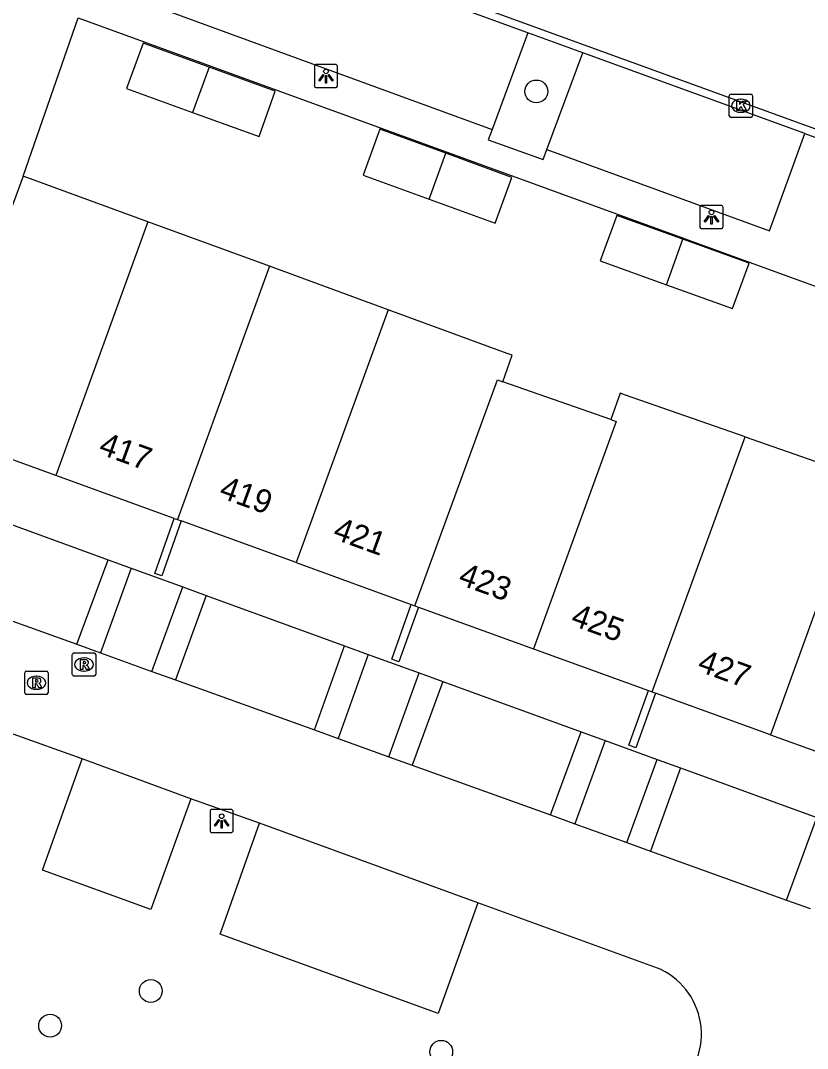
# Model space of a CAD drawing. Extents: x 155275 to 156263, y 382654 to 383635.
# Drawn here: x 155904.31 to 155938.06, y 383418.52 to 383462.62 of the extents above; entities that cross this region are included whole.
import ezdxf

# ---------------------------------------------------------------- set-up
doc = ezdxf.new("R2010")
doc.units = 0
for name, color, linetype in [('IMGEO_Boom', 7, 'Continuous'), ('IMGEO_Groenvoorziening', 7, 'Continuous'), ('IMGEO_Kolk', 7, 'Continuous'), ('IMGEO_Lichtpunt', 7, 'Continuous'), ('IMGEO_Muur', 7, 'Continuous'), ('IMGEO_Pand', 7, 'Continuous'), ('IMGEO_Pand_nummerreeks', 7, 'Continuous'), ('IMGEO_Parkeervlak_halfverhard', 7, 'Continuous'), ('IMGEO_Parkeervlak_open', 7, 'Continuous'), ('IMGEO_Rijbaan_lokaal_open', 7, 'Continuous'), ('IMGEO_Rioolput', 7, 'Continuous'), ('IMGEO_Voetpad_open', 7, 'Continuous')]:
    doc.layers.add(name, color=color, linetype=linetype)

msp = doc.modelspace()

# ---------------------------------------------------------------- linework, layer by layer
at = {"layer": 'IMGEO_Boom'}
for centre in [(155926.432, 383459.578), (155909.897, 383420.983), (155905.583, 383419.497), (155922.354, 383418.377)]:
    msp.add_circle(centre, 0.489, dxfattribs=at)
at = {"layer": 'IMGEO_Groenvoorziening'}
for points in [[(155902.15, 383441.639), (155908.076, 383439.482)], [(155909.051, 383439.128), (155911.266, 383438.321)], [(155912.269, 383437.956), (155918.205, 383435.796)], [(155919.226, 383435.425), (155921.408, 383434.631)], [(155922.42, 383434.263), (155928.354, 383432.104)], [(155929.379, 383431.731), (155931.616, 383430.917)], [(155932.614, 383430.553), (155938.455, 383428.428)]]:
    msp.add_lwpolyline(points, dxfattribs=at)
at = {"layer": 'IMGEO_Kolk'}
for p, q in [((155934.705, 383458.536), (155934.705, 383459.388)), ((155934.78, 383459.462), (155935.632, 383459.462)), ((155935.706, 383459.388), (155935.706, 383458.536)), ((155935.193, 383459.242), (155935.218, 383459.242)), ((155935.632, 383458.462), (155934.78, 383458.462)), ((155935.216, 383458.682), (155935.191, 383458.682))]:
    msp.add_line(p, q, dxfattribs=at)
for points in [[(155934.705, 383458.536), (155934.705, 383459.388)], [(155934.78, 383459.462), (155935.632, 383459.462)], [(155935.706, 383459.388), (155935.706, 383458.536)], [(155935.026, 383459.162), (155935.149, 383459.162), (155935.149, 383459.011), (155935.279, 383459.162), (155935.443, 383459.162), (155935.297, 383459.011), (155935.45, 383458.762), (155935.298, 383458.762), (155935.213, 383458.926), (155935.149, 383458.859), (155935.149, 383458.762), (155935.026, 383458.762), (155935.026, 383459.162)], [(155935.632, 383458.462), (155934.78, 383458.462)]]:
    msp.add_lwpolyline(points, dxfattribs=at)
for centre, start, end in [((155934.782, 383459.386), 91.552, 178.448), ((155934.782, 383459.386), 91.552, 178.448), ((155935.63, 383459.386), 1.552, 88.448), ((155935.63, 383459.386), 1.552, 88.448), ((155934.782, 383458.538), 181.552, 268.448), ((155934.782, 383458.538), 181.552, 268.448), ((155935.63, 383458.538), 271.552, 358.448), ((155935.63, 383458.538), 271.552, 358.448)]:
    msp.add_arc(centre, 0.0765, start, end, dxfattribs=at)
for centre, major_axis, ratio, start_param, end_param in [((155935.192, 383458.962), (-0.387, 0.002), 0.722429, 4.712389, 7.853982), ((155935.217, 383458.962), (-0.39, 0.002), 0.717154, 1.570796, 4.712389)]:
    msp.add_ellipse(centre, major_axis=major_axis, ratio=ratio, start_param=start_param, end_param=end_param, dxfattribs=at)
at = {"layer": 'IMGEO_Lichtpunt'}
for p, q in [((155917.814, 383460.735), (155917.006, 383460.735)), ((155917.814, 383460.735), (155917.006, 383460.735)), ((155916.912, 383460.64), (155916.912, 383459.833)), ((155916.912, 383460.64), (155916.912, 383459.833)), ((155917.908, 383459.833), (155917.908, 383460.64)), ((155917.908, 383459.833), (155917.908, 383460.64)), ((155917.006, 383459.739), (155917.814, 383459.739)), ((155917.006, 383459.739), (155917.814, 383459.739)), ((155933.443, 383454.591), (155933.443, 383453.784)), ((155933.443, 383454.591), (155933.443, 383453.784)), ((155934.345, 383454.686), (155933.537, 383454.686)), ((155934.345, 383454.686), (155933.537, 383454.686)), ((155934.439, 383453.784), (155934.439, 383454.591)), ((155934.439, 383453.784), (155934.439, 383454.591)), ((155933.537, 383453.69), (155934.345, 383453.69)), ((155933.537, 383453.69), (155934.345, 383453.69)), ((155912.439, 383428.68), (155912.439, 383427.873)), ((155912.439, 383428.68), (155912.439, 383427.873)), ((155913.341, 383428.775), (155912.533, 383428.775)), ((155913.341, 383428.775), (155912.533, 383428.775)), ((155913.435, 383427.873), (155913.435, 383428.68)), ((155913.435, 383427.873), (155913.435, 383428.68)), ((155912.533, 383427.779), (155913.341, 383427.779)), ((155912.533, 383427.779), (155913.341, 383427.779))]:
    msp.add_line(p, q, dxfattribs=at)
for points in [[(155917.286, 383460.304), (155917.325, 383460.276), (155917.137, 383460.014), (155917.099, 383460.041), (155917.286, 383460.304)], [(155917.388, 383460.256), (155917.435, 383460.256), (155917.435, 383459.934), (155917.388, 383459.934), (155917.388, 383460.256)], [(155917.498, 383460.276), (155917.536, 383460.303), (155917.723, 383460.041), (155917.684, 383460.013), (155917.498, 383460.276)], [(155933.817, 383454.255), (155933.856, 383454.227), (155933.668, 383453.965), (155933.63, 383453.992), (155933.817, 383454.255)], [(155933.919, 383454.207), (155933.966, 383454.207), (155933.966, 383453.885), (155933.919, 383453.885), (155933.919, 383454.207)], [(155934.029, 383454.227), (155934.067, 383454.254), (155934.254, 383453.992), (155934.215, 383453.964), (155934.029, 383454.227)], [(155912.813, 383428.344), (155912.852, 383428.316), (155912.664, 383428.054), (155912.626, 383428.081), (155912.813, 383428.344)], [(155912.915, 383428.296), (155912.962, 383428.296), (155912.962, 383427.974), (155912.915, 383427.974), (155912.915, 383428.296)], [(155913.025, 383428.316), (155913.063, 383428.343), (155913.25, 383428.081), (155913.211, 383428.053), (155913.025, 383428.316)]]:
    msp.add_lwpolyline(points, dxfattribs=at)
for centre in [(155917.411, 383460.438), (155933.942, 383454.389), (155912.938, 383428.478)]:
    msp.add_circle(centre, 0.0994, dxfattribs=at)
for centre, start, end in [((155917.006, 383460.64), 90, 180), ((155917.006, 383460.64), 90, 180), ((155917.814, 383460.64), 0, 90), ((155917.814, 383460.64), 0, 90), ((155917.006, 383459.833), 180, 270), ((155917.006, 383459.833), 180, 270), ((155917.814, 383459.833), 270, 0), ((155917.814, 383459.833), 270, 360), ((155933.537, 383454.591), 90, 180), ((155933.537, 383454.591), 90, 180), ((155934.345, 383454.591), 0, 90), ((155934.345, 383454.591), 0, 90), ((155933.537, 383453.784), 180, 270), ((155933.537, 383453.784), 180, 270), ((155934.345, 383453.784), 270, 0), ((155934.345, 383453.784), 270, 360), ((155912.533, 383428.68), 90, 180), ((155912.533, 383428.68), 90, 180), ((155913.341, 383428.68), 0, 90), ((155913.341, 383428.68), 0, 90), ((155912.533, 383427.873), 180, 270), ((155912.533, 383427.873), 180, 270), ((155913.341, 383427.873), 270, 0), ((155913.341, 383427.873), 270, 360)]:
    msp.add_arc(centre, 0.0946, start, end, dxfattribs=at)
at = {"layer": 'IMGEO_Muur'}
for points in [[(155911.198, 383441.152), (155910.371, 383438.791), (155910.069, 383438.897), (155910.897, 383441.261)], [(155921.379, 383437.456), (155920.53, 383435.112), (155920.232, 383435.22), (155921.07, 383437.569)], [(155931.543, 383433.767), (155930.7, 383431.421), (155930.399, 383431.529), (155931.242, 383433.877)]]:
    msp.add_lwpolyline(points, dxfattribs=at)
at = {"layer": 'IMGEO_Pand'}
for points in [[(155912.397, 383460.617), (155909.567, 383461.65), (155908.852, 383459.699), (155911.687, 383458.674)], [(155912.397, 383460.617), (155911.687, 383458.674)], [(155911.687, 383458.674), (155914.541, 383457.643), (155915.226, 383459.583), (155912.397, 383460.617)], [(155922.548, 383456.923), (155919.717, 383457.956), (155919, 383455.983), (155921.83, 383454.958)], [(155921.83, 383454.958), (155922.548, 383456.923)], [(155921.83, 383454.958), (155924.667, 383453.931), (155925.378, 383455.89), (155922.548, 383456.923)], [(155904.431, 383455.947), (155903.6, 383453.681), (155900.438, 383445.057)], [(155909.772, 383453.987), (155904.431, 383455.947)], [(155932.72, 383453.234), (155929.886, 383454.258), (155929.17, 383452.315), (155932.015, 383451.283)], [(155909.772, 383453.987), (155905.822, 383443.103)], [(155914.983, 383452.075), (155909.772, 383453.987)], [(155932.015, 383451.283), (155932.72, 383453.234)], [(155932.015, 383451.283), (155934.837, 383450.259), (155935.554, 383452.209), (155932.72, 383453.234)], [(155914.983, 383452.075), (155911.048, 383441.207)], [(155920.071, 383450.208), (155914.983, 383452.075)], [(155920.071, 383450.208), (155916.134, 383439.361)], [(155924.995, 383447.119), (155925.392, 383448.255), (155925.181, 383448.332), (155920.071, 383450.208)], [(155921.225, 383437.513), (155924.767, 383447.199), (155924.995, 383447.119)], [(155929.629, 383445.497), (155924.995, 383447.119)], [(155935.387, 383444.753), (155930.259, 383446.548), (155930.026, 383446.63), (155929.629, 383445.497)], [(155929.629, 383445.497), (155929.85, 383445.42), (155926.311, 383435.667)], [(155905.822, 383443.103), (155900.746, 383444.945)], [(155931.393, 383433.822), (155935.387, 383444.753)], [(155935.387, 383444.753), (155940.459, 383442.978)], [(155910.897, 383441.261), (155905.822, 383443.103)], [(155940.459, 383442.978), (155936.468, 383431.98)], [(155910.897, 383441.261), (155911.048, 383441.207)], [(155911.048, 383441.207), (155911.198, 383441.152)], [(155916.134, 383439.361), (155911.198, 383441.152)], [(155916.134, 383439.361), (155921.07, 383437.569)], [(155921.07, 383437.569), (155921.225, 383437.513)], [(155921.225, 383437.513), (155921.379, 383437.456)], [(155921.379, 383437.456), (155926.311, 383435.667)], [(155926.311, 383435.667), (155931.242, 383433.877)], [(155931.242, 383433.877), (155931.393, 383433.822)], [(155931.393, 383433.822), (155931.543, 383433.767)], [(155936.468, 383431.98), (155931.543, 383433.767)], [(155936.468, 383431.98), (155941.392, 383430.193)]]:
    msp.add_lwpolyline(points, dxfattribs=at)
at = {"layer": 'IMGEO_Parkeervlak_halfverhard'}
for points in [[(155911.617, 383429.223), (155909.906, 383424.483), (155905.257, 383426.173), (155906.955, 383430.938)], [(155923.927, 383424.762), (155922.217, 383420.011), (155912.87, 383423.424), (155914.567, 383428.179)]]:
    msp.add_lwpolyline(points, dxfattribs=at)
at = {"layer": 'IMGEO_Parkeervlak_open'}
for points in [[(155926.068, 383462.095), (155924.535, 383457.945)], [(155926.884, 383457.086), (155928.421, 383461.238)]]:
    msp.add_lwpolyline(points, dxfattribs=at)
at = {"layer": 'IMGEO_Rijbaan_lokaal_open'}
for points in [[(155940.651, 383456.789), (155940.77, 383457.099), (155908.966, 383468.672), (155908.851, 383468.359)], [(155926.068, 383462.095), (155911.98, 383467.221)], [(155904.431, 383455.947), (155906.778, 383462.736)], [(155928.421, 383461.238), (155926.068, 383462.095)], [(155937.939, 383457.775), (155928.421, 383461.238)], [(155937.939, 383457.775), (155940.651, 383456.789)], [(155900.785, 383438), (155906.72, 383435.86)], [(155906.72, 383435.86), (155907.739, 383435.493)], [(155907.739, 383435.493), (155909.945, 383434.697)], [(155909.945, 383434.697), (155910.96, 383434.331)], [(155910.96, 383434.331), (155916.915, 383432.184)], [(155906.955, 383430.938), (155904.001, 383432)], [(155916.915, 383432.184), (155917.932, 383431.817)], [(155917.932, 383431.817), (155920.105, 383431.034)], [(155911.617, 383429.223), (155906.955, 383430.938)], [(155920.105, 383431.034), (155921.114, 383430.67)], [(155921.114, 383430.67), (155927.037, 383428.534)], [(155914.567, 383428.179), (155911.617, 383429.223)], [(155927.037, 383428.534), (155928.079, 383428.159)], [(155923.927, 383424.762), (155914.567, 383428.179)], [(155928.079, 383428.159), (155930.309, 383427.355)], [(155930.309, 383427.355), (155931.323, 383426.989)], [(155931.323, 383426.989), (155937.16, 383424.884)], [(155931.778, 383421.903), (155923.927, 383424.762)], [(155937.16, 383424.884), (155938.176, 383424.518)]]:
    msp.add_lwpolyline(points, dxfattribs=at)
msp.add_arc((155930.421, 383419.127), 3.09, 307.219, 63.9508, dxfattribs=at)
at = {"layer": 'IMGEO_Rioolput'}
for p, q in [((155906.534, 383434.565), (155906.534, 383435.417)), ((155906.609, 383435.491), (155907.461, 383435.491)), ((155907.022, 383435.271), (155907.047, 383435.271)), ((155907.535, 383435.417), (155907.535, 383434.565)), ((155904.494, 383433.782), (155904.494, 383434.634)), ((155904.569, 383434.708), (155905.421, 383434.708)), ((155905.495, 383434.634), (155905.495, 383433.782)), ((155907.045, 383434.711), (155907.02, 383434.711)), ((155904.982, 383434.488), (155905.007, 383434.488)), ((155907.461, 383434.491), (155906.609, 383434.491)), ((155905.005, 383433.928), (155904.98, 383433.928)), ((155905.421, 383433.708), (155904.569, 383433.708))]:
    msp.add_line(p, q, dxfattribs=at)
for points in [[(155906.534, 383434.565), (155906.534, 383435.417)], [(155906.609, 383435.491), (155907.461, 383435.491)], [(155907.123, 383435.189), (155906.871, 383435.191), (155906.871, 383434.791)], [(155907.049, 383435.11), (155906.995, 383435.11), (155906.995, 383435.029)], [(155907.535, 383435.417), (155907.535, 383434.565)], [(155904.494, 383433.782), (155904.494, 383434.634)], [(155904.569, 383434.708), (155905.421, 383434.708)], [(155905.495, 383434.634), (155905.495, 383433.782)], [(155906.871, 383434.791), (155906.995, 383434.791), (155906.995, 383434.953), (155907.006, 383434.953)], [(155906.995, 383435.029), (155907.047, 383435.029)], [(155907.053, 383434.924), (155907.124, 383434.791), (155907.264, 383434.791), (155907.199, 383434.917)], [(155905.083, 383434.406), (155904.831, 383434.408), (155904.831, 383434.008)], [(155905.009, 383434.327), (155904.955, 383434.327), (155904.955, 383434.246)], [(155904.955, 383434.246), (155905.007, 383434.246)], [(155907.461, 383434.491), (155906.609, 383434.491)], [(155904.831, 383434.008), (155904.955, 383434.008), (155904.955, 383434.17), (155904.966, 383434.17)], [(155905.013, 383434.141), (155905.084, 383434.008), (155905.224, 383434.008), (155905.159, 383434.134)], [(155905.421, 383433.708), (155904.569, 383433.708)]]:
    msp.add_lwpolyline(points, dxfattribs=at)
for centre, radius, start, end in [((155906.611, 383435.415), 0.0765, 91.552, 178.448), ((155906.611, 383435.415), 0.0765, 91.552, 178.448), ((155907.055, 383435.014), 0.0964, 77.0061, 93.1865), ((155907.069, 383435.071), 0.0378, 276.6634, 79.6772), ((155907.122, 383435.079), 0.109, 350.3612, 89.416), ((155907.459, 383435.415), 0.0765, 1.552, 88.448), ((155907.459, 383435.415), 0.0765, 1.552, 88.448), ((155904.571, 383434.632), 0.0765, 91.552, 178.448), ((155904.571, 383434.632), 0.0765, 91.552, 178.448), ((155905.419, 383434.632), 0.0765, 1.552, 88.448), ((155905.419, 383434.632), 0.0765, 1.552, 88.448), ((155907.005, 383434.9), 0.0533, 26.0293, 88.6989), ((155907.031, 383435.218), 0.19, 274.7715, 282.9687), ((155907.12, 383435.079), 0.112, 277.5842, 350.9817), ((155907.104, 383434.864), 0.108, 29.5134, 73.7905), ((155904.991, 383434.435), 0.19, 274.7715, 282.9687), ((155905.015, 383434.231), 0.0964, 77.0061, 93.1865), ((155905.029, 383434.288), 0.0378, 276.6634, 79.6772), ((155905.082, 383434.296), 0.109, 350.3612, 89.416), ((155905.08, 383434.296), 0.112, 277.5842, 350.9817), ((155906.611, 383434.567), 0.0765, 181.552, 268.448), ((155906.611, 383434.567), 0.0765, 181.552, 268.448), ((155907.459, 383434.567), 0.0765, 271.552, 358.448), ((155907.459, 383434.567), 0.0765, 271.552, 358.448), ((155904.571, 383433.784), 0.0765, 181.552, 268.448), ((155904.571, 383433.784), 0.0765, 181.552, 268.448), ((155904.965, 383434.117), 0.0533, 26.0293, 88.6989), ((155905.064, 383434.081), 0.108, 29.5134, 73.7905), ((155905.419, 383433.784), 0.0765, 271.552, 358.448), ((155905.419, 383433.784), 0.0765, 271.552, 358.448)]:
    msp.add_arc(centre, radius, start, end, dxfattribs=at)
for centre, major_axis, ratio, start_param, end_param in [((155907.021, 383434.991), (-0.387, 0.002), 0.722429, 4.712389, 7.853982), ((155907.046, 383434.991), (-0.39, 0.002), 0.717154, 1.570796, 4.712389), ((155904.981, 383434.208), (-0.387, 0.002), 0.722429, 4.712389, 7.853982), ((155905.006, 383434.208), (-0.39, 0.002), 0.717154, 1.570796, 4.712389)]:
    msp.add_ellipse(centre, major_axis=major_axis, ratio=ratio, start_param=start_param, end_param=end_param, dxfattribs=at)
at = {"layer": 'IMGEO_Voetpad_open'}
for points in [[(155910.461, 383463.089), (155924.535, 383457.945)], [(155906.778, 383462.736), (155938.547, 383451.167), (155940.371, 383456.042)], [(155924.535, 383457.945), (155924.372, 383457.503), (155926.728, 383456.663), (155926.884, 383457.086)], [(155926.884, 383457.086), (155936.429, 383453.599), (155937.939, 383457.775)], [(155906.72, 383435.86), (155908.076, 383439.482)], [(155909.051, 383439.128), (155907.739, 383435.493)], [(155908.076, 383439.482), (155909.051, 383439.128)], [(155909.945, 383434.697), (155911.266, 383438.321)], [(155911.266, 383438.321), (155912.269, 383437.956)], [(155912.269, 383437.956), (155910.96, 383434.331)], [(155916.915, 383432.184), (155918.205, 383435.796)], [(155918.205, 383435.796), (155919.226, 383435.425)], [(155919.226, 383435.425), (155917.932, 383431.817)], [(155920.105, 383431.034), (155921.408, 383434.631)], [(155922.42, 383434.263), (155921.114, 383430.67)], [(155921.408, 383434.631), (155922.42, 383434.263)], [(155927.037, 383428.534), (155928.354, 383432.104)], [(155928.354, 383432.104), (155929.379, 383431.731)], [(155929.379, 383431.731), (155928.079, 383428.159)], [(155930.309, 383427.355), (155931.616, 383430.917)], [(155931.616, 383430.917), (155932.614, 383430.553)], [(155932.614, 383430.553), (155931.323, 383426.989)], [(155937.16, 383424.884), (155938.455, 383428.428)]]:
    msp.add_lwpolyline(points, dxfattribs=at)

# ---------------------------------------------------------------- texts
at = {"layer": 'IMGEO_Pand_nummerreeks'}
for s, rotation, p in [('417', 340.0553, (155907.611, 383444.049)), ('419', 340.0496, (155912.778, 383442.175)), ('421', 340.0496, (155917.655, 383440.404)), ('423', 340.0553, (155923.033, 383438.452)), ('425', 340.0553, (155927.857, 383436.701)), ('427', 340.0553, (155933.29, 383434.729))]:
    msp.add_text(s, height=1, rotation=rotation, dxfattribs=at).set_placement(p)

doc.saveas('drawing.dxf')
